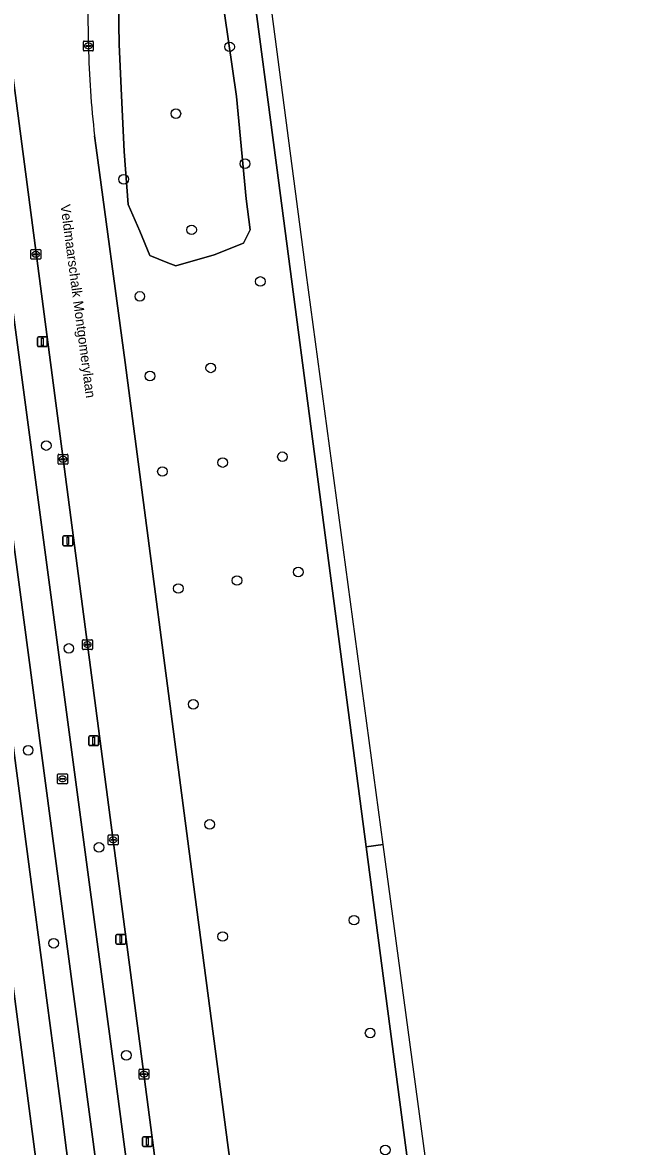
# Model space of a CAD drawing. Extents: x 160554 to 161248, y 385329 to 386506.
# Drawn here: x 161184.2 to 161247.5, y 385521.1 to 385635.4 of the extents above; entities that cross this region are included whole.
import ezdxf

# ---------------------------------------------------------------- set-up
doc = ezdxf.new("R2010")
doc.units = 0
for name, color, linetype in [('IMGEO_Berm_groen', 7, 'Continuous'), ('IMGEO_Boom', 7, 'Continuous'), ('IMGEO_Fietspad_gesloten', 7, 'Continuous'), ('IMGEO_Groenvoorziening', 7, 'Continuous'), ('IMGEO_Kolk', 7, 'Continuous'), ('IMGEO_Lichtmast', 7, 'Continuous'), ('IMGEO_Openbare_ruimte_label', 7, 'Continuous'), ('IMGEO_OVBaan_gesloten', 7, 'Continuous'), ('IMGEO_Rijbaan_regionaal_gesloten', 7, 'Continuous'), ('IMGEO_Rioolput', 7, 'Continuous'), ('IMGEO_Voetpad_open', 7, 'Continuous')]:
    doc.layers.add(name, color=color, linetype=linetype)

msp = doc.modelspace()

# ---------------------------------------------------------------- linework, layer by layer
at = {"layer": 'IMGEO_Berm_groen'}
for points in [[(161219.18, 385551.58), (161210.28, 385619.12), (161204.11, 385665.81), (161201.63, 385684.93), (161198.23, 385684.53), (161196.38, 385698.67), (161194.35, 385714.08), (161193.29, 385713.94), (161189.27, 385713.36)], [(161204.25, 385468.62), (161204.23, 385468.86), (161202.83, 385480.62), (161193.93, 385548.34), (161181.83, 385640.44), (161181.31, 385641.89), (161176.96, 385654.24), (161174.21, 385653.91)], [(161175.47, 385636.99), (161171.76, 385649.56), (161171.69, 385649.24), (161173.22, 385637.53), (161185.18, 385547.22), (161188.22, 385524.16), (161191.3, 385500), (161195.79, 385465.65), (161197.66, 385452.32), (161199.47, 385452.44)], [(161179.69, 385632.37), (161190.99, 385547.96), (161193.63, 385528.24), (161200.52, 385476.12)], [(161197.36, 385476.65), (161187.92, 385547.57), (161177.17, 385628.35)], [(161191.53, 385623.89), (161191.7, 385622.67), (161194.63, 385600.83), (161201.41, 385549.3), (161205.87, 385515.32), (161207.81, 385500.28)], [(161242.98, 385371.34), (161241.54, 385382.08), (161219.18, 385551.58)]]:
    msp.add_lwpolyline(points, dxfattribs=at)
for points in [[(161195.88, 385643.61), (161195.36, 385650.08), (161194.65, 385659.07), (161194.65, 385663.25), (161195.54, 385671.62), (161195.9, 385676.87), (161198.97, 385677.4), (161200.21, 385667.81), (161205.98, 385627.9), (161206.96, 385617.49), (161207.36, 385614.33), (161206.69, 385612.99), (161203.71, 385611.79), (161199.79, 385610.68), (161198.99, 385610.99), (161197.17, 385611.71), (161196.14, 385614.2), (161194.94, 385616.91), (161194.54, 385622.29), (161194.27, 385627.99), (161194.05, 385633.2), (161193.87, 385643.7)], [(161200.21, 385667.81), (161198.97, 385677.4), (161195.9, 385676.87), (161195.54, 385671.62), (161194.65, 385663.25), (161194.65, 385659.07), (161195.36, 385650.08), (161195.88, 385643.61), (161193.87, 385643.7), (161194.05, 385633.2), (161194.27, 385627.99), (161194.54, 385622.29), (161194.94, 385616.91), (161196.14, 385614.2), (161197.17, 385611.71), (161198.99, 385610.99), (161199.79, 385610.68), (161203.71, 385611.79), (161206.69, 385612.99), (161207.36, 385614.33), (161206.96, 385617.49), (161205.98, 385627.9)]]:
    msp.add_lwpolyline(points, close=True, dxfattribs=at)
for centre, radius, start, end in [((161316.87, 385636.44), 126.02, 177.3187, 181.5476), ((161297.86, 385635.82), 107, 181.49, 186.4016)]:
    msp.add_arc(centre, radius, start, end, dxfattribs=at)
at = {"layer": 'IMGEO_Boom'}
for centre in [(161205.28, 385632.95), (161199.81, 385626.15), (161206.85, 385621.06), (161194.49, 385619.47), (161201.41, 385614.33), (161208.41, 385609.08), (161196.14, 385607.56), (161203.36, 385600.29), (161197.17, 385599.46), (161186.61, 385592.39), (161204.58, 385590.66), (161210.66, 385591.25), (161198.44, 385589.75), (161212.27, 385579.52), (161206.03, 385578.66), (161200.06, 385577.85), (161188.91, 385571.75), (161201.58, 385566.07), (161184.77, 385561.39), (161203.25, 385553.85), (161191.98, 385551.51), (161217.95, 385544.11), (161187.36, 385541.76), (161204.57, 385542.45), (161219.59, 385532.63), (161194.76, 385530.36), (161221.13, 385520.73)]:
    msp.add_circle(centre, 0.489, dxfattribs=at)
at = {"layer": 'IMGEO_Fietspad_gesloten'}
for points in [[(161200.52, 385476.12), (161193.63, 385528.24), (161190.99, 385547.96), (161179.69, 385632.37)], [(161177.17, 385628.35), (161187.92, 385547.57), (161197.36, 385476.65)]]:
    msp.add_lwpolyline(points, dxfattribs=at)
at = {"layer": 'IMGEO_Groenvoorziening'}
msp.add_lwpolyline([(161183.03, 385538.97), (161164.52, 385536.52), (161169.4, 385500), (161179.07, 385427.55), (161197.39, 385429.56), (161188.15, 385500), (161185.56, 385519.76)], close=True, dxfattribs=at)
at = {"layer": 'IMGEO_Kolk'}
for p, q in [((161190.4, 385632.61), (161190.4, 385633.46)), ((161190.47, 385633.54), (161191.33, 385633.54)), ((161191.4, 385633.46), (161191.4, 385632.61)), ((161191.33, 385632.54), (161190.47, 385632.54)), ((161190.66, 385633.03), (161190.66, 385633.04)), ((161190.7, 385633.08), (161191.1, 385633.08)), ((161191.09, 385632.99), (161190.7, 385632.99)), ((161190.91, 385632.76), (161190.88, 385632.76)), ((161190.89, 385633.32), (161190.91, 385633.32)), ((161191.14, 385633.04), (161191.14, 385633.03)), ((161185.05, 385611.41), (161185.05, 385612.27)), ((161185.12, 385612.34), (161185.98, 385612.34)), ((161185.31, 385611.83), (161185.31, 385611.85)), ((161185.35, 385611.88), (161185.75, 385611.88)), ((161185.74, 385611.8), (161185.35, 385611.8)), ((161185.54, 385612.12), (161185.56, 385612.12)), ((161185.79, 385611.85), (161185.79, 385611.83)), ((161186.05, 385612.27), (161186.05, 385611.41)), ((161185.98, 385611.34), (161185.12, 385611.34)), ((161185.56, 385611.56), (161185.53, 385611.56)), ((161187.82, 385590.57), (161187.82, 385591.42)), ((161187.89, 385591.49), (161188.74, 385591.49)), ((161188.12, 385591.04), (161188.52, 385591.04)), ((161188.3, 385591.27), (161188.33, 385591.27)), ((161188.82, 385591.42), (161188.82, 385590.57)), ((161188.74, 385590.49), (161187.89, 385590.49)), ((161188.07, 385590.99), (161188.07, 385591)), ((161188.51, 385590.95), (161188.11, 385590.95)), ((161188.33, 385590.71), (161188.3, 385590.71)), ((161188.56, 385591), (161188.56, 385590.99)), ((161190.31, 385571.71), (161190.31, 385572.56)), ((161190.38, 385572.64), (161191.24, 385572.64)), ((161191.24, 385571.64), (161190.38, 385571.64)), ((161190.57, 385572.13), (161190.57, 385572.14)), ((161190.61, 385572.18), (161191.01, 385572.18)), ((161191.01, 385572.09), (161190.61, 385572.09)), ((161190.82, 385571.86), (161190.79, 385571.86)), ((161190.8, 385572.42), (161190.82, 385572.42)), ((161191.05, 385572.14), (161191.05, 385572.13)), ((161191.31, 385572.56), (161191.31, 385571.71)), ((161192.92, 385551.85), (161192.92, 385552.71)), ((161192.99, 385552.78), (161193.85, 385552.78)), ((161193.18, 385552.27), (161193.18, 385552.29)), ((161193.22, 385552.32), (161193.62, 385552.32)), ((161193.62, 385552.24), (161193.22, 385552.24)), ((161193.41, 385552.56), (161193.43, 385552.56)), ((161193.66, 385552.29), (161193.66, 385552.27)), ((161193.92, 385552.71), (161193.92, 385551.85)), ((161193.85, 385551.78), (161192.99, 385551.78)), ((161193.43, 385552), (161193.4, 385552)), ((161196.06, 385528.02), (161196.06, 385528.87)), ((161196.13, 385528.94), (161196.99, 385528.94)), ((161196.32, 385528.44), (161196.32, 385528.45)), ((161196.36, 385528.49), (161196.76, 385528.49)), ((161196.76, 385528.4), (161196.36, 385528.4)), ((161196.57, 385528.16), (161196.54, 385528.16)), ((161196.55, 385528.72), (161196.57, 385528.72)), ((161196.8, 385528.45), (161196.8, 385528.44)), ((161197.06, 385528.87), (161197.06, 385528.02)), ((161196.99, 385527.94), (161196.13, 385527.94))]:
    msp.add_line(p, q, dxfattribs=at)
for points in [[(161190.4, 385632.61), (161190.4, 385633.46)], [(161190.47, 385633.54), (161191.33, 385633.54)], [(161191.4, 385633.46), (161191.4, 385632.61)], [(161191.33, 385632.54), (161190.47, 385632.54)], [(161185.05, 385611.41), (161185.05, 385612.27)], [(161185.12, 385612.34), (161185.98, 385612.34)], [(161186.05, 385612.27), (161186.05, 385611.41)], [(161185.98, 385611.34), (161185.12, 385611.34)], [(161187.82, 385590.57), (161187.82, 385591.42)], [(161187.89, 385591.49), (161188.74, 385591.49)], [(161188.82, 385591.42), (161188.82, 385590.57)], [(161188.74, 385590.49), (161187.89, 385590.49)], [(161190.31, 385571.71), (161190.31, 385572.56)], [(161190.38, 385572.64), (161191.24, 385572.64)], [(161191.24, 385571.64), (161190.38, 385571.64)], [(161191.31, 385572.56), (161191.31, 385571.71)], [(161192.92, 385551.85), (161192.92, 385552.71)], [(161192.99, 385552.78), (161193.85, 385552.78)], [(161193.92, 385552.71), (161193.92, 385551.85)], [(161193.85, 385551.78), (161192.99, 385551.78)], [(161196.06, 385528.02), (161196.06, 385528.87)], [(161196.13, 385528.94), (161196.99, 385528.94)], [(161197.06, 385528.87), (161197.06, 385528.02)], [(161196.99, 385527.94), (161196.13, 385527.94)]]:
    msp.add_lwpolyline(points, dxfattribs=at)
for centre, radius, start, end in [((161190.47, 385633.46), 0.0765, 91.552, 178.448), ((161190.47, 385633.46), 0.0765, 91.552, 178.448), ((161191.32, 385633.46), 0.0765, 1.552, 88.448), ((161191.32, 385633.46), 0.0765, 1.552, 88.448), ((161190.47, 385632.61), 0.0765, 181.552, 268.448), ((161190.47, 385632.61), 0.0765, 181.552, 268.448), ((161190.7, 385633.04), 0.0403, 85.8775, 175.7526), ((161190.69, 385633.03), 0.0366, 178.938, 274.7102), ((161191.1, 385633.04), 0.043, 264.8664, 352.4533), ((161191.1, 385633.04), 0.0386, 1.7309, 96.639), ((161191.32, 385632.61), 0.0765, 271.552, 358.448), ((161191.32, 385632.61), 0.0765, 271.552, 358.448), ((161185.12, 385612.26), 0.0765, 91.552, 178.448), ((161185.12, 385612.26), 0.0765, 91.552, 178.448), ((161185.35, 385611.84), 0.0403, 85.8775, 175.7526), ((161185.34, 385611.83), 0.0366, 178.938, 274.7102), ((161185.75, 385611.84), 0.043, 264.8664, 352.4533), ((161185.75, 385611.84), 0.0386, 1.7309, 96.639), ((161185.97, 385612.26), 0.0765, 1.552, 88.448), ((161185.97, 385612.26), 0.0765, 1.552, 88.448), ((161185.12, 385611.42), 0.0765, 181.552, 268.448), ((161185.12, 385611.42), 0.0765, 181.552, 268.448), ((161185.97, 385611.42), 0.0765, 271.552, 358.448), ((161185.97, 385611.42), 0.0765, 271.552, 358.448), ((161187.89, 385591.42), 0.0765, 91.552, 178.448), ((161187.89, 385591.42), 0.0765, 91.552, 178.448), ((161188.12, 385591), 0.0403, 85.8775, 175.7526), ((161188.52, 385591), 0.0386, 1.7309, 96.639), ((161188.74, 385591.42), 0.0765, 1.552, 88.448), ((161188.74, 385591.42), 0.0765, 1.552, 88.448), ((161187.89, 385590.57), 0.0765, 181.552, 268.448), ((161187.89, 385590.57), 0.0765, 181.552, 268.448), ((161188.11, 385590.99), 0.0366, 178.938, 274.7102), ((161188.52, 385590.99), 0.043, 264.8664, 352.4533), ((161188.74, 385590.57), 0.0765, 271.552, 358.448), ((161188.74, 385590.57), 0.0765, 271.552, 358.448), ((161190.39, 385572.56), 0.0765, 91.552, 178.448), ((161190.39, 385572.56), 0.0765, 91.552, 178.448), ((161190.39, 385571.71), 0.0765, 181.552, 268.448), ((161190.39, 385571.71), 0.0765, 181.552, 268.448), ((161190.61, 385572.14), 0.0403, 85.8775, 175.7526), ((161190.6, 385572.13), 0.0366, 178.938, 274.7102), ((161191.01, 385572.14), 0.0386, 1.7309, 96.639), ((161191.01, 385572.14), 0.043, 264.8664, 352.4533), ((161191.23, 385572.56), 0.0765, 1.552, 88.448), ((161191.23, 385572.56), 0.0765, 1.552, 88.448), ((161191.23, 385571.71), 0.0765, 271.552, 358.448), ((161191.23, 385571.71), 0.0765, 271.552, 358.448), ((161193, 385552.7), 0.0765, 91.552, 178.448), ((161193, 385552.7), 0.0765, 91.552, 178.448), ((161193.22, 385552.28), 0.0403, 85.8775, 175.7526), ((161193.21, 385552.27), 0.0366, 178.938, 274.7102), ((161193.62, 385552.28), 0.0386, 1.7309, 96.639), ((161193.62, 385552.28), 0.043, 264.8664, 352.4533), ((161193.84, 385552.7), 0.0765, 1.552, 88.448), ((161193.84, 385552.7), 0.0765, 1.552, 88.448), ((161193, 385551.85), 0.0765, 181.552, 268.448), ((161193, 385551.85), 0.0765, 181.552, 268.448), ((161193.84, 385551.85), 0.0765, 271.552, 358.448), ((161193.84, 385551.85), 0.0765, 271.552, 358.448), ((161196.14, 385528.87), 0.0765, 91.552, 178.448), ((161196.14, 385528.87), 0.0765, 91.552, 178.448), ((161196.36, 385528.45), 0.0403, 85.8775, 175.7526), ((161196.35, 385528.44), 0.0366, 178.938, 274.7102), ((161196.76, 385528.45), 0.0386, 1.7309, 96.639), ((161196.76, 385528.44), 0.043, 264.8664, 352.4533), ((161196.98, 385528.87), 0.0765, 1.552, 88.448), ((161196.98, 385528.87), 0.0765, 1.552, 88.448), ((161196.14, 385528.02), 0.0765, 181.552, 268.448), ((161196.14, 385528.02), 0.0765, 181.552, 268.448), ((161196.98, 385528.02), 0.0765, 271.552, 358.448), ((161196.98, 385528.02), 0.0765, 271.552, 358.448)]:
    msp.add_arc(centre, radius, start, end, dxfattribs=at)
for centre, major_axis, ratio, start_param, end_param in [((161190.89, 385633.04), (-0.387, 0.002), 0.722429, 4.712389, 7.853982), ((161190.91, 385633.04), (-0.39, 0.002), 0.717154, 1.570796, 4.712389), ((161185.54, 385611.84), (-0.387, 0.002), 0.722429, 4.712389, 7.853982), ((161185.56, 385611.84), (-0.39, 0.002), 0.717154, 1.570796, 4.712389), ((161188.3, 385590.99), (-0.387, 0.002), 0.722429, 4.712389, 7.853982), ((161188.33, 385590.99), (-0.39, 0.002), 0.717154, 1.570796, 4.712389), ((161190.8, 385572.14), (-0.387, 0.002), 0.722429, 4.712389, 7.853982), ((161190.82, 385572.14), (-0.39, 0.002), 0.717154, 1.570796, 4.712389), ((161193.41, 385552.28), (-0.387, 0.002), 0.722429, 4.712389, 7.853982), ((161193.43, 385552.28), (-0.39, 0.002), 0.717154, 1.570796, 4.712389), ((161196.55, 385528.44), (-0.387, 0.002), 0.722429, 4.712389, 7.853982), ((161196.57, 385528.44), (-0.39, 0.002), 0.717154, 1.570796, 4.712389)]:
    msp.add_ellipse(centre, major_axis=major_axis, ratio=ratio, start_param=start_param, end_param=end_param, dxfattribs=at)
at = {"layer": 'IMGEO_Lichtmast'}
for p, q in [((161185.71, 385602.55), (161185.71, 385603.35)), ((161185.71, 385603.35), (161185.71, 385602.55)), ((161185.81, 385603.45), (161186.6, 385603.45)), ((161186.6, 385603.45), (161185.81, 385603.45)), ((161186.6, 385602.45), (161185.81, 385602.45)), ((161185.81, 385602.45), (161186.6, 385602.45)), ((161186.7, 385603.35), (161186.7, 385602.55)), ((161186.7, 385602.55), (161186.7, 385603.35)), ((161188.31, 385582.3), (161188.31, 385583.1)), ((161188.31, 385583.1), (161188.31, 385582.3)), ((161188.41, 385583.2), (161189.2, 385583.2)), ((161189.2, 385583.2), (161188.41, 385583.2)), ((161189.3, 385583.1), (161189.3, 385582.3)), ((161189.3, 385582.3), (161189.3, 385583.1)), ((161189.2, 385582.2), (161188.41, 385582.2)), ((161188.41, 385582.2), (161189.2, 385582.2)), ((161190.94, 385561.96), (161190.94, 385562.76)), ((161190.94, 385562.76), (161190.94, 385561.96)), ((161191.04, 385562.86), (161191.83, 385562.86)), ((161191.83, 385562.86), (161191.04, 385562.86)), ((161191.93, 385562.76), (161191.93, 385561.96)), ((161191.93, 385561.96), (161191.93, 385562.76)), ((161191.83, 385561.86), (161191.04, 385561.86)), ((161191.04, 385561.86), (161191.83, 385561.86)), ((161193.71, 385541.76), (161193.71, 385542.56)), ((161193.71, 385542.56), (161193.71, 385541.76)), ((161193.81, 385542.66), (161194.6, 385542.66)), ((161194.6, 385542.66), (161193.81, 385542.66)), ((161194.7, 385542.56), (161194.7, 385541.76)), ((161194.7, 385541.76), (161194.7, 385542.56)), ((161194.6, 385541.66), (161193.81, 385541.66)), ((161193.81, 385541.66), (161194.6, 385541.66)), ((161196.41, 385521.18), (161196.41, 385521.98)), ((161196.41, 385521.98), (161196.41, 385521.18)), ((161196.51, 385522.08), (161197.3, 385522.08)), ((161197.3, 385522.08), (161196.51, 385522.08)), ((161197.4, 385521.98), (161197.4, 385521.18)), ((161197.4, 385521.18), (161197.4, 385521.98)), ((161197.3, 385521.08), (161196.51, 385521.08)), ((161196.51, 385521.08), (161197.3, 385521.08))]:
    msp.add_line(p, q, dxfattribs=at)
for points in [[(161186.13, 385603.32), (161186.28, 385603.32), (161186.28, 385602.57), (161186.13, 385602.57), (161186.13, 385603.32)], [(161188.73, 385583.08), (161188.88, 385583.08), (161188.88, 385582.33), (161188.73, 385582.33), (161188.73, 385583.08)], [(161191.36, 385562.74), (161191.51, 385562.74), (161191.51, 385561.99), (161191.36, 385561.99), (161191.36, 385562.74)], [(161194.13, 385542.54), (161194.28, 385542.54), (161194.28, 385541.79), (161194.13, 385541.79), (161194.13, 385542.54)], [(161196.83, 385521.96), (161196.98, 385521.96), (161196.98, 385521.21), (161196.83, 385521.21), (161196.83, 385521.96)]]:
    msp.add_lwpolyline(points, dxfattribs=at)
for centre, start, end in [((161185.81, 385603.35), 90, 180), ((161185.81, 385603.35), 90, 180), ((161185.81, 385602.55), 180, 270), ((161185.81, 385602.55), 180, 270), ((161186.6, 385603.35), 0, 90), ((161186.6, 385603.35), 360, 90), ((161186.6, 385602.55), 270, 0), ((161186.6, 385602.55), 270, 0), ((161188.41, 385583.1), 90, 180), ((161188.41, 385583.1), 90, 180), ((161189.2, 385583.1), 0, 90), ((161189.2, 385583.1), 360, 90), ((161188.41, 385582.3), 180, 270), ((161188.41, 385582.3), 180, 270), ((161189.2, 385582.3), 270, 0), ((161189.2, 385582.3), 270, 0), ((161191.04, 385562.76), 90, 180), ((161191.04, 385562.76), 90, 180), ((161191.83, 385562.76), 0, 90), ((161191.83, 385562.76), 360, 90), ((161191.04, 385561.96), 180, 270), ((161191.04, 385561.96), 180, 270), ((161191.83, 385561.96), 270, 0), ((161191.83, 385561.96), 270, 0), ((161193.81, 385542.56), 90, 180), ((161193.81, 385542.56), 90, 180), ((161194.6, 385542.56), 0, 90), ((161194.6, 385542.56), 360, 90), ((161193.81, 385541.76), 180, 270), ((161193.81, 385541.76), 180, 270), ((161194.6, 385541.76), 270, 0), ((161194.6, 385541.76), 270, 0), ((161196.51, 385521.98), 90, 180), ((161196.51, 385521.98), 90, 180), ((161197.3, 385521.98), 0, 90), ((161197.3, 385521.98), 360, 90), ((161196.51, 385521.18), 180, 270), ((161196.51, 385521.18), 180, 270), ((161197.3, 385521.18), 270, 0), ((161197.3, 385521.18), 270, 0)]:
    msp.add_arc(centre, 0.1, start, end, dxfattribs=at)
at = {"layer": 'IMGEO_OVBaan_gesloten'}
msp.add_lwpolyline([(161195.08, 385734.9), (161196.21, 385726.45), (161196.91, 385721.17), (161197.35, 385717.53), (161197.8, 385714.58), (161199.57, 385700.68), (161201.63, 385684.93), (161204.11, 385665.81), (161210.28, 385619.12), (161219.18, 385551.58), (161220.93, 385551.8), (161213.07, 385609.98), (161196.58, 385735.39)], dxfattribs=at)
msp.add_lwpolyline([(161247.53, 385354.72), (161220.93, 385551.8), (161219.18, 385551.58), (161241.54, 385382.08), (161242.98, 385371.34), (161243.33, 385368.66), (161243.76, 385365.55), (161244.71, 385357.85), (161245.1, 385354.45)], close=True, dxfattribs=at)
at = {"layer": 'IMGEO_Rijbaan_regionaal_gesloten'}
for points in [[(161174.04, 385699.83), (161175.17, 385691.36), (161175.35, 385691.29), (161182.04, 385640.45), (161181.83, 385640.44), (161193.93, 385548.34), (161202.83, 385480.62), (161204.23, 385468.86), (161204.25, 385468.62)], [(161207.81, 385500.28), (161205.87, 385515.32), (161201.41, 385549.3), (161194.63, 385600.83), (161191.7, 385622.67), (161191.53, 385623.89)]]:
    msp.add_lwpolyline(points, dxfattribs=at)
for centre, radius, start, end in [((161316.87, 385636.44), 126.02, 177.3187, 181.5476), ((161297.86, 385635.82), 107, 181.49, 186.4016)]:
    msp.add_arc(centre, radius, start, end, dxfattribs=at)
at = {"layer": 'IMGEO_Rioolput'}
for p, q in [((161187.76, 385558.06), (161187.76, 385558.91)), ((161187.83, 385558.99), (161188.69, 385558.99)), ((161188.69, 385557.98), (161187.83, 385557.98)), ((161188.02, 385558.48), (161188.02, 385558.49)), ((161188.06, 385558.53), (161188.46, 385558.53)), ((161188.45, 385558.44), (161188.06, 385558.44)), ((161188.27, 385558.21), (161188.24, 385558.21)), ((161188.25, 385558.76), (161188.27, 385558.76)), ((161188.5, 385558.49), (161188.5, 385558.48)), ((161188.76, 385558.91), (161188.76, 385558.06))]:
    msp.add_line(p, q, dxfattribs=at)
for points in [[(161187.76, 385558.06), (161187.76, 385558.91)], [(161187.83, 385558.99), (161188.69, 385558.99)], [(161188.69, 385557.98), (161187.83, 385557.98)], [(161188.76, 385558.91), (161188.76, 385558.06)]]:
    msp.add_lwpolyline(points, dxfattribs=at)
for centre, radius, start, end in [((161187.83, 385558.91), 0.0765, 91.552, 178.448), ((161187.83, 385558.91), 0.0765, 91.552, 178.448), ((161187.83, 385558.06), 0.0765, 181.552, 268.448), ((161187.83, 385558.06), 0.0765, 181.552, 268.448), ((161188.06, 385558.49), 0.0403, 85.8775, 175.7526), ((161188.05, 385558.48), 0.0366, 178.938, 274.7102), ((161188.46, 385558.48), 0.043, 264.8664, 352.4533), ((161188.46, 385558.49), 0.0386, 1.7309, 96.639), ((161188.68, 385558.91), 0.0765, 1.552, 88.448), ((161188.68, 385558.91), 0.0765, 1.552, 88.448), ((161188.68, 385558.06), 0.0765, 271.552, 358.448), ((161188.68, 385558.06), 0.0765, 271.552, 358.448)]:
    msp.add_arc(centre, radius, start, end, dxfattribs=at)
for centre, major_axis, ratio, start_param, end_param in [((161188.25, 385558.48), (-0.387, 0.002), 0.722429, 4.712389, 7.853982), ((161188.27, 385558.48), (-0.39, 0.002), 0.717154, 1.570796, 4.712389)]:
    msp.add_ellipse(centre, major_axis=major_axis, ratio=ratio, start_param=start_param, end_param=end_param, dxfattribs=at)
at = {"layer": 'IMGEO_Voetpad_open'}
for points in [[(161159.83, 385714.44), (161160.24, 385712.57), (161161.04, 385707.01), (161166.72, 385663.33), (161168.14, 385663.51), (161168.66, 385659.43), (161167.25, 385659.25), (161175.5, 385595.88), (161176.61, 385587.84), (161181.79, 385548.41), (161182.01, 385546.81), (161183.03, 385538.97), (161185.56, 385519.76)], [(161200.18, 385435.09), (161199.47, 385452.44), (161197.66, 385452.32), (161195.79, 385465.65), (161191.3, 385500), (161188.22, 385524.16), (161185.18, 385547.22), (161173.22, 385637.53), (161171.69, 385649.24), (161171.76, 385649.56), (161165.87, 385694.22), (161163.23, 385713.07), (161163.2, 385713.6)]]:
    msp.add_lwpolyline(points, dxfattribs=at)

# ---------------------------------------------------------------- texts
at = {"layer": 'IMGEO_Openbare_ruimte_label'}
msp.add_text('Veldmaarschalk Montgomerylaan', height=1, rotation=277.5871, dxfattribs=at).set_placement((161188.05, 385616.85))

doc.saveas('drawing.dxf')
